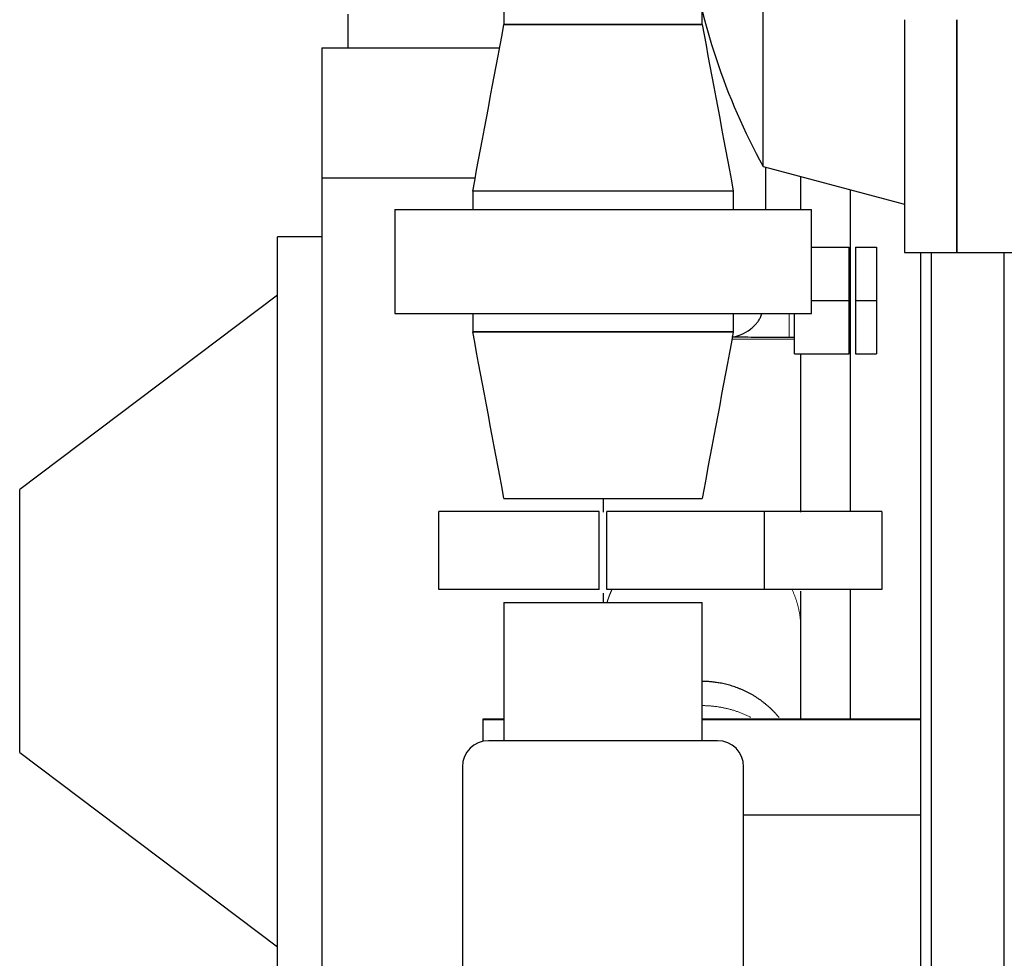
# Model space of a CAD drawing. Header units: inches. Extents: x 0 to 20790, y -12 to 14700.
# Tile 321 of 341: x 13599 to 13977, y 10583 to 10943. Entities that reach past the tile are written whole.
import ezdxf

# ---------------------------------------------------------------- set-up
doc = ezdxf.new("R2010")
doc.units = ezdxf.units.IN
doc.layers.add('1', color=7, linetype='Continuous', true_color=0xffffff)

msp = doc.modelspace()

# ---------------------------------------------------------------- linework, layer by layer
at = {"layer": '1', "color": 2, "linetype": 'Continuous', "lineweight": 25}
for p, q in [((13884.614, 10887.112), (13884.614, 11126.073)), ((13785.085, 10981.592), (13785.085, 10941.592)), ((13725.135, 10945.592), (13725.135, 10932.592)), ((13861.185, 10941.592), (13861.185, 10947.066)), ((13938.935, 10943.425), (13938.935, 10854.092)), ((13958.935, 10854.092), (13958.935, 10943.425)), ((13958.935, 10943.425), (13958.935, 10854.092)), ((13785.085, 10941.592), (13861.185, 10941.592)), ((13861.182, 10941.592), (13785.088, 10941.592)), ((13715.135, 10932.592), (13715.135, 10882.592)), ((13715.135, 10932.592), (13783.226, 10932.592)), ((13884.614, 10887.112), (13938.935, 10872.556)), ((13885.635, 10870.594), (13885.635, 10886.84)), ((13774.042, 10882.592), (13715.135, 10882.592)), ((13715.135, 10882.592), (13715.135, 10542.592)), ((13773.101, 10877.592), (13773.101, 10870.592)), ((13873.169, 10877.592), (13773.101, 10877.592)), ((13873.167, 10877.592), (13773.103, 10877.592)), ((13873.169, 10870.592), (13873.169, 10877.592)), ((13918.135, 10754.596), (13918.135, 10878.131)), ((13743.135, 10870.592), (13903.135, 10870.592)), ((13743.135, 10870.592), (13743.135, 10830.592)), ((13903.135, 10830.592), (13903.135, 10870.592)), ((13715.135, 10860.092), (13698.135, 10860.092)), ((13698.135, 10565.092), (13698.135, 10860.092)), ((13903.135, 10856.092), (13917.635, 10856.092)), ((13917.635, 10835.592), (13917.635, 10856.092)), ((13920.135, 10856.092), (13920.135, 10835.592)), ((13920.135, 10856.092), (13928.135, 10856.092)), ((13928.135, 10856.092), (13928.135, 10835.592)), ((13938.935, 10854.092), (13958.935, 10854.092)), ((13945.135, 10416.601), (13945.135, 10854.091)), ((13949.182, 10854.089), (13949.182, 10352.592)), ((13958.935, 10854.092), (13983.935, 10854.092)), ((13977.182, 10352.592), (13977.182, 10854.089)), ((13698.135, 10837.692), (13599.135, 10763.092)), ((13903.135, 10835.592), (13917.635, 10835.592)), ((13917.635, 10815.092), (13917.635, 10835.592)), ((13920.135, 10835.592), (13920.135, 10815.092)), ((13920.135, 10835.592), (13928.135, 10835.592)), ((13928.135, 10835.592), (13928.135, 10815.092)), ((13743.135, 10830.592), (13903.135, 10830.592)), ((13773.101, 10830.592), (13773.101, 10823.592)), ((13873.169, 10823.592), (13873.169, 10830.592)), ((13896.635, 10815.092), (13896.635, 10830.592)), ((13873.169, 10823.592), (13773.101, 10823.592)), ((13773.103, 10823.592), (13873.167, 10823.592)), ((13894.635, 10821.592), (13896.635, 10821.592)), ((13896.635, 10815.092), (13917.635, 10815.092)), ((13920.135, 10815.092), (13928.135, 10815.092)), ((13599.135, 10662.092), (13599.135, 10763.092)), ((13785.088, 10759.592), (13861.182, 10759.592)), ((13760.135, 10724.592), (13760.135, 10754.592)), ((13821.635, 10754.592), (13760.135, 10754.592)), ((13821.635, 10724.592), (13821.635, 10754.592)), ((13824.635, 10724.592), (13824.635, 10754.592)), ((13885.135, 10754.592), (13824.635, 10754.592)), ((13930.135, 10754.592), (13885.135, 10754.592)), ((13885.135, 10724.592), (13885.135, 10754.592)), ((13930.135, 10754.592), (13930.135, 10724.592)), ((13821.635, 10724.592), (13760.135, 10724.592)), ((13885.135, 10724.592), (13824.635, 10724.592)), ((13930.135, 10724.592), (13885.135, 10724.592)), ((13918.135, 10675.013), (13918.135, 10724.612)), ((13785.088, 10719.592), (13861.182, 10719.592)), ((13785.088, 10719.592), (13785.088, 10666.59)), ((13861.182, 10666.59), (13861.182, 10719.592)), ((13777.135, 10674.592), (13777.135, 10674.995)), ((13777.135, 10674.995), (13785.089, 10674.995)), ((13777.135, 10666.39), (13777.135, 10674.592)), ((13785.089, 10674.592), (13777.135, 10674.592)), ((13861.18, 10674.995), (13945.135, 10674.995)), ((13945.135, 10674.592), (13861.18, 10674.592)), ((13867.135, 10666.592), (13779.135, 10666.592)), ((13599.135, 10662.092), (13698.135, 10587.492)), ((13769.135, 10656.592), (13769.135, 10484.592)), ((13877.135, 10484.592), (13877.135, 10656.592)), ((13877.134, 10638.086), (13945.135, 10638.086))]:
    msp.add_line(p, q, dxfattribs=at)
at = {"layer": '1', "color": 110, "linetype": 'Continuous', "lineweight": 13}
msp.add_line((13894.635, 10830.594), (13894.635, 10821.593), dxfattribs=at)
at = {"layer": '1', "color": 2, "linetype": 'Continuous', "lineweight": 25}
for centre, radius, start, end in [((14101.935, 11006.592), 248, 187.9026, 208.80152), ((13779.135, 10656.592), 10, 90, 180), ((13867.135, 10656.592), 10, 0, 90)]:
    msp.add_arc(centre, radius, start, end, dxfattribs=at)
for points in [[(13773.103, 10877.592), (13777.098, 10898.926), (13781.093, 10920.259), (13785.088, 10941.592)], [(13861.182, 10941.592), (13865.177, 10920.259), (13869.172, 10898.926), (13873.167, 10877.592)], [(13899.133, 10870.592), (13899.133, 10874.802), (13899.133, 10879.011), (13899.133, 10883.22)], [(13785.088, 10759.592), (13781.093, 10780.926), (13777.098, 10802.259), (13773.103, 10823.592)], [(13873.167, 10823.592), (13869.172, 10802.259), (13865.177, 10780.926), (13861.182, 10759.592)], [(13823.133, 10759.364), (13823.133, 10757.651), (13823.133, 10755.968), (13823.133, 10754.317)], [(13823.133, 10723.262), (13823.133, 10721.885), (13823.133, 10720.599), (13823.133, 10719.402)]]:
    msp.add_open_spline(points, degree=3, dxfattribs=at)
for points, knots in [([(13873.26, 10821.696), (13874.235, 10821.839), (13876.356, 10822.458), (13878.994, 10823.957), (13880.932, 10825.622), (13881.874, 10826.552), (13882.5, 10827.309), (13883.084, 10828.161), (13883.66, 10829.294), (13883.98, 10830.158), (13884.128, 10830.644)], [0, 0, 0, 0, 0.2234201, 0.4800725, 0.5757479, 0.6540019, 0.6915156, 0.7342406, 0.8457412, 1, 1, 1, 1]), ([(13872.611, 10821.596), (13873.576, 10821.595), (13876.002, 10821.594), (13881.301, 10821.593), (13887.718, 10821.592), (13892.26, 10821.592), (13894.635, 10821.592)], [0, 0, 0, 0, 0.2513371, 0.5018412, 0.751356, 1, 1, 1, 1]), ([(13899.133, 10754.318), (13899.133, 10757.814), (13899.133, 10766.841), (13899.133, 10781.629), (13899.133, 10795.302), (13899.133, 10805.079), (13899.133, 10810.666), (13899.133, 10813.909), (13899.133, 10815.091)], [0, 0, 0, 0, 0.1954668, 0.4845955, 0.7385313, 0.8486443, 0.9448771, 1, 1, 1, 1]), ([(13899.133, 10709.201), (13899.133, 10709.938), (13899.133, 10711.619), (13899.133, 10714.751), (13899.133, 10718.71), (13899.133, 10721.973), (13899.133, 10723.944)], [0, 0, 0, 0, 0.2555829, 0.4961893, 0.7231217, 1, 1, 1, 1]), ([(13899.133, 10674.995), (13899.133, 10676.893), (13899.133, 10681.959), (13899.133, 10690.193), (13899.133, 10699.697), (13899.133, 10706.033), (13899.133, 10709.201)], [0, 0, 0, 0, 0.1664761, 0.4443173, 0.7221584, 1, 1, 1, 1])]:
    msp.add_open_spline(points, degree=3, knots=knots, dxfattribs=at)
at = {"layer": '1', "color": 110, "linetype": 'Continuous', "lineweight": 13}
for points, weights in [([(13896.785, 10820.706), (13893.864, 10820.707), (13888.436, 10820.708), (13880.707, 10820.709), (13872.748, 10820.709)], [1.00532903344, 0.996074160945, 0.988244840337, 0.997803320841, 1.00714894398]), ([(13826.617, 10724.744), (13826.036, 10723.51), (13825.522, 10722.259), (13825.073, 10720.996), (13824.691, 10719.73)], [1.00217586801, 1.00357239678, 1.00507555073, 1.00662824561, 1.0081492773]), ([(13899.133, 10709.201), (13899.133, 10712.933), (13898.62, 10716.909), (13897.455, 10720.908), (13895.651, 10724.74)], [1.01661171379, 1.01661171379, 1.01191816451, 1.00653173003, 1.00217969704]), ([(13879.817, 10675.556), (13875.338, 10677.875), (13870.521, 10679.394), (13865.677, 10680.053), (13861.184, 10680.059)], [0.999289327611, 1.00357167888, 1.01004321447, 1.0165569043, 1.01661140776])]:
    msp.add_rational_spline(points, weights, degree=4, dxfattribs=at)
at = {"layer": '1', "color": 2, "linetype": 'Continuous', "lineweight": 25}
msp.add_rational_spline([(13890.824, 10675.378), (13885.259, 10682.191), (13877.548, 10687.299), (13868.798, 10689.336), (13861.184, 10689.346)], [0.995591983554, 0.992327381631, 0.997881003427, 1.01651905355, 1.01661140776], degree=4, dxfattribs=at)

doc.saveas('drawing.dxf')
